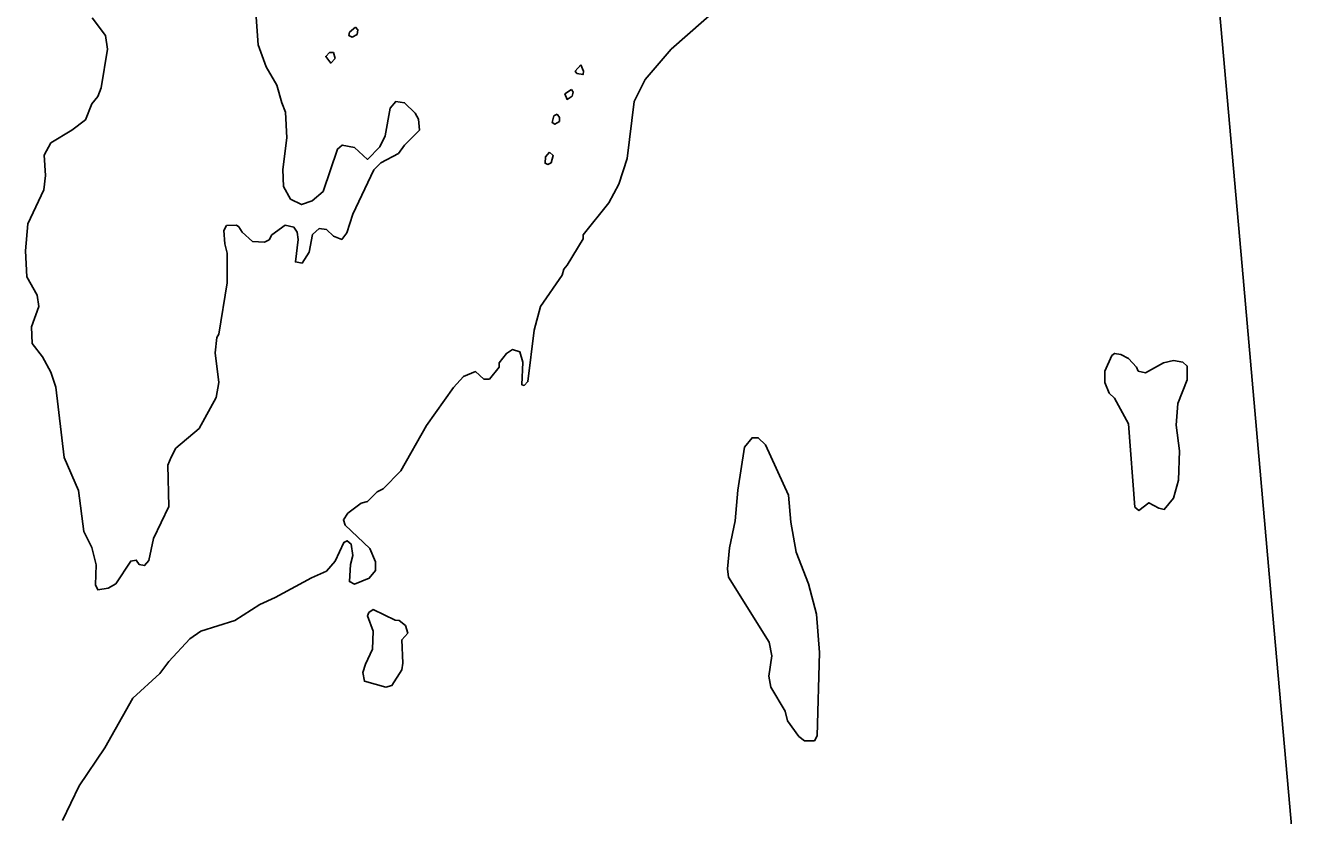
# Model space of a CAD drawing. Extents: x 642515 to 647219, y 6080136 to 6084356.
# Drawn here: x 645120.85 to 645144.07, y 6081037.42 to 6081051.75 of the extents above; entities that cross this region are included whole.
import ezdxf

# ---------------------------------------------------------------- set-up
doc = ezdxf.new("R2010")
doc.units = 0
doc.layers.add('Level 63', color=7, linetype='Continuous')

msp = doc.modelspace()

# ---------------------------------------------------------------- linework, layer by layer
at = {"layer": 'Level 63'}
for points in [[(645142.933, 6081047.385), (645142.391, 6081053.526)], [(645124.5, 6081048.12), (645124.68, 6081048.13), (645124.72, 6081048.1), (645124.78, 6081048), (645124.97, 6081047.83), (645125.19, 6081047.82), (645125.27, 6081047.86), (645125.32, 6081047.95), (645125.56, 6081048.13), (645125.72, 6081048.09), (645125.78, 6081048), (645125.8, 6081047.87), (645125.75, 6081047.46), (645125.87, 6081047.44), (645126, 6081047.64), (645126.06, 6081047.96), (645126.18, 6081048.07), (645126.31, 6081048.05), (645126.44, 6081047.93), (645126.59, 6081047.87), (645126.68, 6081047.99), (645126.79, 6081048.33), (645127.17, 6081049.13), (645127.3, 6081049.26), (645127.62, 6081049.43), (645127.73, 6081049.58), (645128, 6081049.85), (645127.98, 6081050.05), (645127.92, 6081050.16), (645127.73, 6081050.35), (645127.57, 6081050.37), (645127.47, 6081050.25), (645127.38, 6081049.75), (645127.28, 6081049.55), (645127.06, 6081049.32), (645126.82, 6081049.54), (645126.6, 6081049.58), (645126.51, 6081049.51), (645126.25, 6081048.74), (645126.05, 6081048.57), (645125.86, 6081048.5), (645125.66, 6081048.6), (645125.53, 6081048.83), (645125.52, 6081049.14), (645125.59, 6081049.71), (645125.57, 6081050.18), (645125.5, 6081050.35), (645125.41, 6081050.67), (645125.22, 6081051), (645125.07, 6081051.4), (645125.03, 6081051.99)], [(645125.03, 6081051.99), (645125.07, 6081051.4), (645125.22, 6081051), (645125.41, 6081050.67), (645125.5, 6081050.35), (645125.57, 6081050.18), (645125.59, 6081049.71), (645125.52, 6081049.14), (645125.53, 6081048.83), (645125.66, 6081048.6), (645125.86, 6081048.5)], [(645126.31, 6081041.85), (645126.47, 6081042.03), (645126.63, 6081042.37), (645126.69, 6081042.4), (645126.76, 6081042.34), (645126.79, 6081042.13), (645126.75, 6081041.97), (645126.73, 6081041.66), (645126.82, 6081041.61), (645127.09, 6081041.72), (645127.2, 6081041.86), (645127.2, 6081042.02), (645127.1, 6081042.26), (645126.65, 6081042.68), (645126.62, 6081042.78), (645126.7, 6081042.9), (645126.94, 6081043.08), (645127.06, 6081043.11), (645127.23, 6081043.29), (645127.34, 6081043.34), (645127.66, 6081043.67), (645128.13, 6081044.49), (645128.62, 6081045.18), (645128.8, 6081045.38), (645129.02, 6081045.47), (645129.17, 6081045.33), (645129.27, 6081045.33), (645129.45, 6081045.55), (645129.45, 6081045.63), (645129.58, 6081045.8), (645129.69, 6081045.87), (645129.82, 6081045.83), (645129.88, 6081045.64), (645129.86, 6081045.23), (645129.9, 6081045.22), (645129.97, 6081045.29), (645130.08, 6081046.22), (645130.2, 6081046.65), (645130.59, 6081047.22), (645130.62, 6081047.33), (645130.68, 6081047.4), (645130.97, 6081047.88), (645130.97, 6081047.95), (645131.44, 6081048.53), (645131.62, 6081048.87), (645131.77, 6081049.34), (645131.9, 6081050.37), (645132.1, 6081050.77), (645132.57, 6081051.32), (645133.46, 6081052.1)], [(645133.46, 6081052.1), (645132.57, 6081051.32), (645132.1, 6081050.77), (645131.9, 6081050.37), (645131.77, 6081049.34), (645131.62, 6081048.87), (645131.44, 6081048.53), (645130.97, 6081047.95), (645130.97, 6081047.88), (645130.68, 6081047.4), (645130.62, 6081047.33), (645130.59, 6081047.22), (645130.2, 6081046.65), (645130.08, 6081046.22), (645129.97, 6081045.29), (645129.9, 6081045.22), (645129.86, 6081045.23), (645129.88, 6081045.64), (645129.82, 6081045.83), (645129.69, 6081045.87), (645129.58, 6081045.8), (645129.45, 6081045.63), (645129.45, 6081045.55), (645129.27, 6081045.33), (645129.17, 6081045.33), (645129.02, 6081045.47), (645128.8, 6081045.38), (645128.62, 6081045.18), (645128.13, 6081044.49), (645127.66, 6081043.67), (645127.34, 6081043.34), (645127.23, 6081043.29), (645127.06, 6081043.11), (645126.94, 6081043.08), (645126.7, 6081042.9), (645126.62, 6081042.78), (645126.65, 6081042.68), (645127.1, 6081042.26), (645127.2, 6081042.02), (645127.2, 6081041.86), (645127.09, 6081041.72), (645126.82, 6081041.61)], [(645125.86, 6081048.5), (645126.05, 6081048.57), (645126.25, 6081048.74), (645126.51, 6081049.51), (645126.6, 6081049.58), (645126.82, 6081049.54), (645127.06, 6081049.32), (645127.28, 6081049.55), (645127.38, 6081049.75), (645127.47, 6081050.25), (645127.57, 6081050.37), (645127.73, 6081050.35), (645127.92, 6081050.16), (645127.98, 6081050.05), (645128, 6081049.85), (645127.73, 6081049.58), (645127.62, 6081049.43), (645127.3, 6081049.26), (645127.17, 6081049.13), (645126.79, 6081048.33), (645126.68, 6081047.99), (645126.59, 6081047.87), (645126.44, 6081047.93), (645126.31, 6081048.05), (645126.18, 6081048.07), (645126.06, 6081047.96), (645126, 6081047.64), (645125.87, 6081047.44), (645125.75, 6081047.46), (645125.8, 6081047.87), (645125.78, 6081048), (645125.72, 6081048.09), (645125.56, 6081048.13), (645125.32, 6081047.95), (645125.27, 6081047.86), (645125.19, 6081047.82), (645124.97, 6081047.83), (645124.78, 6081048), (645124.72, 6081048.1), (645124.68, 6081048.13), (645124.5, 6081048.12), (645124.45, 6081048.03), (645124.47, 6081047.79), (645124.51, 6081047.62), (645124.51, 6081047.08), (645124.36, 6081046.15), (645124.32, 6081046.09), (645124.29, 6081045.81), (645124.36, 6081045.27), (645124.31, 6081045), (645124, 6081044.44), (645123.58, 6081044.08), (645123.49, 6081043.92), (645123.43, 6081043.77), (645123.45, 6081043.02), (645123.17, 6081042.44), (645123.09, 6081042.04), (645123.01, 6081041.95), (645122.91, 6081041.97), (645122.86, 6081042.05), (645122.76, 6081042.03), (645122.49, 6081041.62), (645122.35, 6081041.54), (645122.16, 6081041.51), (645122.12, 6081041.6), (645122.13, 6081041.96), (645122.05, 6081042.28), (645121.91, 6081042.57), (645121.81, 6081043.31), (645121.55, 6081043.91), (645121.4, 6081045.19), (645121.31, 6081045.46), (645121.16, 6081045.74), (645120.97, 6081045.98), (645120.96, 6081046.28), (645121.09, 6081046.65), (645121.06, 6081046.86), (645120.87, 6081047.19), (645120.85, 6081047.66), (645120.89, 6081048.15), (645121.18, 6081048.77), (645121.21, 6081049.03), (645121.19, 6081049.4), (645121.31, 6081049.62), (645121.69, 6081049.85), (645121.94, 6081050.04), (645122.05, 6081050.33), (645122.16, 6081050.46), (645122.22, 6081050.62), (645122.34, 6081051.32), (645122.3, 6081051.57), (645122.06, 6081051.89)], [(645122.06, 6081051.89), (645122.3, 6081051.57), (645122.34, 6081051.32), (645122.22, 6081050.62), (645122.16, 6081050.46), (645122.05, 6081050.33), (645121.94, 6081050.04), (645121.69, 6081049.85), (645121.31, 6081049.62), (645121.19, 6081049.4), (645121.21, 6081049.03), (645121.18, 6081048.77), (645120.89, 6081048.15), (645120.85, 6081047.66), (645120.87, 6081047.19), (645121.06, 6081046.86), (645121.09, 6081046.65), (645120.96, 6081046.28), (645120.97, 6081045.98), (645121.16, 6081045.74), (645121.31, 6081045.46), (645121.4, 6081045.19), (645121.55, 6081043.91), (645121.81, 6081043.31), (645121.91, 6081042.57), (645122.05, 6081042.28), (645122.13, 6081041.96), (645122.12, 6081041.6), (645122.16, 6081041.51), (645122.35, 6081041.54), (645122.49, 6081041.62), (645122.76, 6081042.03), (645122.86, 6081042.05), (645122.91, 6081041.97), (645123.01, 6081041.95), (645123.09, 6081042.04), (645123.17, 6081042.44), (645123.45, 6081043.02), (645123.43, 6081043.77), (645123.49, 6081043.92), (645123.58, 6081044.08), (645124, 6081044.44), (645124.31, 6081045), (645124.36, 6081045.27), (645124.29, 6081045.81), (645124.32, 6081046.09), (645124.36, 6081046.15), (645124.51, 6081047.08), (645124.51, 6081047.62), (645124.47, 6081047.79), (645124.45, 6081048.03), (645124.5, 6081048.12)], [(645126.84, 6081051.72), (645126.73, 6081051.63), (645126.72, 6081051.57), (645126.78, 6081051.54), (645126.87, 6081051.59), (645126.88, 6081051.67), (645126.84, 6081051.72)], [(645126.84, 6081051.72), (645126.88, 6081051.67), (645126.87, 6081051.59), (645126.78, 6081051.54), (645126.72, 6081051.57), (645126.73, 6081051.63), (645126.84, 6081051.72)], [(645126.44, 6081051.26), (645126.37, 6081051.26), (645126.3, 6081051.19), (645126.39, 6081051.07), (645126.47, 6081051.15), (645126.44, 6081051.26)], [(645126.44, 6081051.26), (645126.47, 6081051.15), (645126.39, 6081051.07), (645126.3, 6081051.19), (645126.37, 6081051.26), (645126.44, 6081051.26)], [(645130.93, 6081051.04), (645130.83, 6081050.92), (645130.86, 6081050.88), (645130.97, 6081050.86), (645130.98, 6081050.92), (645130.93, 6081051.04)], [(645130.93, 6081051.04), (645130.98, 6081050.92), (645130.97, 6081050.86), (645130.86, 6081050.88), (645130.83, 6081050.92), (645130.93, 6081051.04)], [(645130.76, 6081050.59), (645130.64, 6081050.51), (645130.68, 6081050.41), (645130.77, 6081050.47), (645130.79, 6081050.54), (645130.76, 6081050.59)], [(645130.76, 6081050.59), (645130.79, 6081050.54), (645130.77, 6081050.47), (645130.68, 6081050.41), (645130.64, 6081050.51), (645130.76, 6081050.59)], [(645130.5, 6081050.14), (645130.44, 6081050.11), (645130.41, 6081049.99), (645130.46, 6081049.96), (645130.54, 6081050.01), (645130.54, 6081050.08), (645130.5, 6081050.14)], [(645130.5, 6081050.14), (645130.54, 6081050.08), (645130.54, 6081050.01), (645130.46, 6081049.96), (645130.41, 6081049.99), (645130.44, 6081050.11), (645130.5, 6081050.14)], [(645130.36, 6081049.45), (645130.29, 6081049.37), (645130.28, 6081049.25), (645130.33, 6081049.23), (645130.39, 6081049.26), (645130.43, 6081049.39), (645130.36, 6081049.45)], [(645130.36, 6081049.45), (645130.43, 6081049.39), (645130.39, 6081049.26), (645130.33, 6081049.23), (645130.28, 6081049.25), (645130.29, 6081049.37), (645130.36, 6081049.45)], [(645143.086, 6081045.657), (645142.933, 6081047.385)], [(645141.86, 6081045.64), (645141.69, 6081045.67), (645141.51, 6081045.63), (645141.18, 6081045.45), (645141.05, 6081045.48), (645141.02, 6081045.55), (645140.87, 6081045.71), (645140.73, 6081045.78), (645140.62, 6081045.8), (645140.57, 6081045.76), (645140.44, 6081045.48), (645140.44, 6081045.27), (645140.52, 6081045.08), (645140.62, 6081044.99), (645140.87, 6081044.52), (645140.99, 6081043.01), (645141.06, 6081042.95), (645141.24, 6081043.09), (645141.42, 6081042.99), (645141.52, 6081042.97), (645141.69, 6081043.17), (645141.78, 6081043.5), (645141.8, 6081044.03), (645141.74, 6081044.5), (645141.77, 6081044.89), (645141.94, 6081045.32), (645141.94, 6081045.57), (645141.86, 6081045.64)], [(645141.94, 6081045.57), (645141.86, 6081045.64), (645141.69, 6081045.67), (645141.51, 6081045.63), (645141.18, 6081045.45), (645141.05, 6081045.48), (645141.02, 6081045.55), (645140.87, 6081045.71), (645140.73, 6081045.78), (645140.62, 6081045.8), (645140.57, 6081045.76), (645140.44, 6081045.48), (645140.44, 6081045.27), (645140.52, 6081045.08), (645140.62, 6081044.99), (645140.87, 6081044.52), (645140.99, 6081043.01), (645141.06, 6081042.95), (645141.24, 6081043.09), (645141.42, 6081042.99), (645141.52, 6081042.97), (645141.69, 6081043.17), (645141.78, 6081043.5), (645141.8, 6081044.03), (645141.74, 6081044.5), (645141.77, 6081044.89), (645141.94, 6081045.32), (645141.94, 6081045.57)], [(645143.493, 6081041.041), (645143.086, 6081045.657)], [(645134.04, 6081044.27), (645133.9, 6081044.1), (645133.78, 6081043.32), (645133.73, 6081042.76), (645133.63, 6081042.27), (645133.59, 6081041.89), (645133.61, 6081041.74), (645134.35, 6081040.56), (645134.4, 6081040.31), (645134.34, 6081039.94), (645134.38, 6081039.74), (645134.64, 6081039.31), (645134.68, 6081039.13), (645134.89, 6081038.85), (645134.99, 6081038.77), (645135.17, 6081038.77), (645135.22, 6081038.86), (645135.26, 6081040.37), (645135.21, 6081041.07), (645135.06, 6081041.62), (645134.84, 6081042.19), (645134.74, 6081042.74), (645134.7, 6081043.23), (645134.28, 6081044.14), (645134.15, 6081044.27), (645134.04, 6081044.27)], [(645134.15, 6081044.27), (645134.04, 6081044.27), (645133.9, 6081044.1), (645133.78, 6081043.32), (645133.73, 6081042.76), (645133.63, 6081042.27), (645133.59, 6081041.89), (645133.61, 6081041.74), (645134.35, 6081040.56), (645134.4, 6081040.31), (645134.34, 6081039.94), (645134.38, 6081039.74), (645134.64, 6081039.31), (645134.68, 6081039.13), (645134.89, 6081038.85), (645134.99, 6081038.77), (645135.17, 6081038.77), (645135.22, 6081038.86), (645135.26, 6081040.37), (645135.21, 6081041.07), (645135.06, 6081041.62), (645134.84, 6081042.19), (645134.74, 6081042.74), (645134.7, 6081043.23), (645134.28, 6081044.14), (645134.15, 6081044.27)], [(645126.82, 6081041.61), (645126.73, 6081041.66), (645126.75, 6081041.97), (645126.79, 6081042.13), (645126.76, 6081042.34), (645126.69, 6081042.4), (645126.63, 6081042.37), (645126.47, 6081042.03), (645126.31, 6081041.85), (645126.04, 6081041.73), (645125.38, 6081041.37), (645125.1, 6081041.24), (645124.65, 6081040.95), (645124.03, 6081040.76), (645123.83, 6081040.62), (645123.45, 6081040.21), (645123.29, 6081039.99), (645122.8, 6081039.54), (645122.29, 6081038.64), (645121.82, 6081037.95), (645121.52, 6081037.32)], [(645121.52, 6081037.32), (645121.82, 6081037.95), (645122.29, 6081038.64), (645122.8, 6081039.54), (645123.29, 6081039.99), (645123.45, 6081040.21), (645123.83, 6081040.62), (645124.03, 6081040.76), (645124.65, 6081040.95), (645125.1, 6081041.24), (645125.38, 6081041.37), (645126.04, 6081041.73), (645126.31, 6081041.85)], [(645127.08, 6081041.1), (645127.16, 6081041.15), (645127.56, 6081040.96), (645127.63, 6081040.95), (645127.75, 6081040.86), (645127.79, 6081040.72), (645127.68, 6081040.6), (645127.7, 6081040.18), (645127.68, 6081040.06), (645127.5, 6081039.77), (645127.39, 6081039.74), (645127, 6081039.85), (645126.97, 6081040.01), (645127.02, 6081040.16), (645127.15, 6081040.43), (645127.16, 6081040.76), (645127.06, 6081041.04), (645127.08, 6081041.1)], [(645143.776, 6081037.843), (645143.493, 6081041.041)], [(645144.066, 6081034.559), (645143.776, 6081037.843)]]:
    msp.add_lwpolyline(points, dxfattribs=at)

doc.saveas('drawing.dxf')
